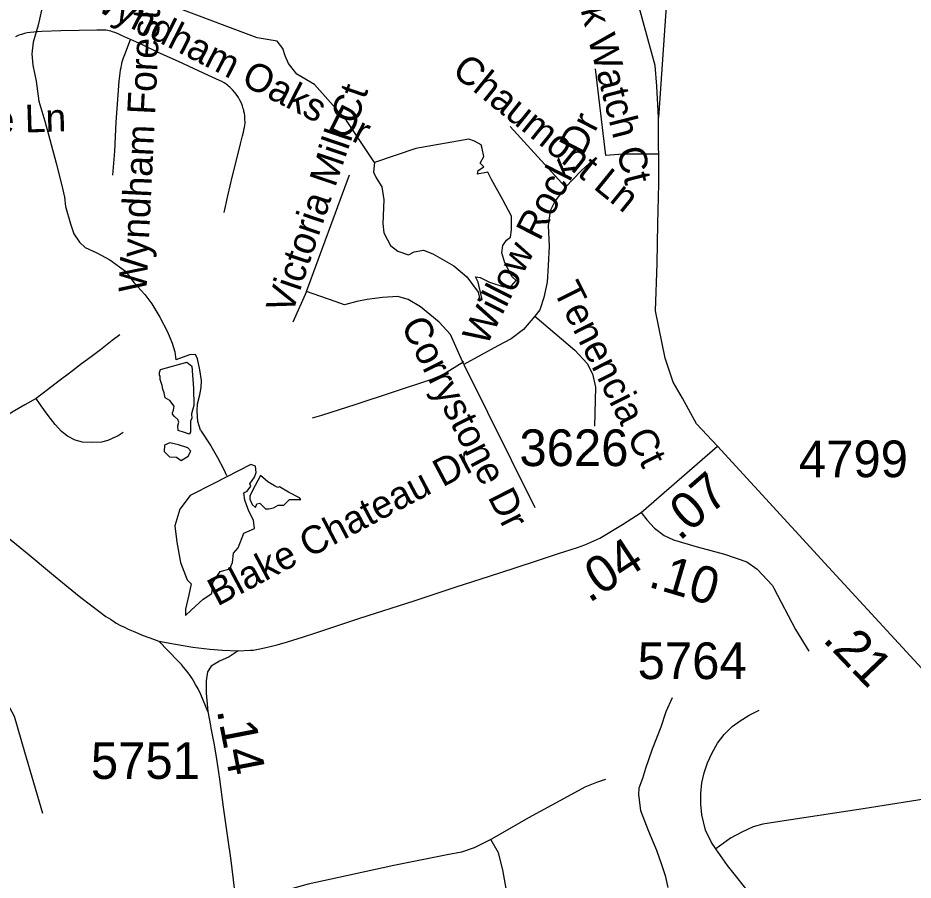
# Model space of a CAD drawing. Extents: x 1383679 to 1536984, y 460658 to 651027.
# Drawn here: x 1450165 to 1453218, y 472539 to 475477 of the extents above; entities that cross this region are included whole.
import ezdxf

# ---------------------------------------------------------------- set-up
doc = ezdxf.new("R2010")
doc.units = 0
for name, color, linetype in [('Exist Hydrographic Creek Single Shore', 7, 'Continuous'), ('Exist Hydrographic Misc Water Feature', 7, 'Continuous'), ('Exist Road Non-System Type 51', 7, 'Continuous'), ('Exist Road Non-System Type 51 Label', 7, 'Continuous'), ('Exist Road Secondary Mileage Hundredths English Label', 7, 'Continuous'), ('Exist Road Secondary Type 51 Attributed', 7, 'Continuous'), ('Exist Road Secondary Type 51 Label', 7, 'Continuous'), ('Exist Road Secondary Type 51 Number Label', 7, 'Continuous')]:
    doc.layers.add(name, color=color, linetype=linetype)

msp = doc.modelspace()

# ---------------------------------------------------------------- linework, layer by layer
at = {"layer": 'Exist Hydrographic Creek Single Shore'}
msp.add_lwpolyline([(1451381, 474984.9), (1451285.7, 475128.1), (1451176.2, 475250), (1451116.5, 475286), (1451087.5, 475321.9), (1451076.3, 475348.5), (1451068.2, 475373.5), (1451048.9, 475398.5), (1450981.2, 475409.4), (1450711.3, 475511), (1450567.9, 475573.5), (1450468, 475614.2), (1450359.3, 475654.8), (1450322.2, 475712.6), (1450285.2, 475747), (1450188.5, 475790.8), (1449848.1, 476006.9)], dxfattribs=at)
at = {"layer": 'Exist Hydrographic Misc Water Feature'}
for points in [[(1450252.3, 475534.1), (1450234.8, 475452.4), (1450217.7, 475394.5), (1450212.9, 475354.4), (1450216.3, 475316.6), (1450227.3, 475262.2), (1450236.1, 475193.9), (1450256.7, 475125.4), (1450273.6, 475063.5), (1450296.3, 474982.6), (1450314.8, 474906.7), (1450324.1, 474866.3), (1450327.5, 474834.2), (1450344.5, 474775.6), (1450355.8, 474741.8), (1450375.3, 474713.5), (1450395, 474695.1), (1450434.7, 474676.2), (1450478.3, 474653.2), (1450531.6, 474614.3), (1450560.9, 474576), (1450598.1, 474535), (1450621.6, 474502.6), (1450648.8, 474457.7), (1450675.8, 474407.9), (1450691.2, 474369), (1450700.6, 474339.3), (1450704.1, 474311.4)], [(1451381, 474984.9), (1451377.6, 474951.5), (1451387.2, 474932.7), (1451406.6, 474901.5), (1451413, 474857.7), (1451409.8, 474776.5), (1451413, 474745.2), (1451435.6, 474701.4), (1451461.3, 474682.7), (1451496.8, 474670.2), (1451516.1, 474679.6), (1451548.3, 474685.8), (1451580.6, 474673.3), (1451651.5, 474632.7), (1451696.6, 474595.2), (1451735.2, 474542), (1451741.7, 474513.9), (1451748.1, 474517), (1451735.2, 474576.4), (1451725.6, 474595.2), (1451741.7, 474592), (1451773.9, 474576.4), (1451822.2, 474560.8), (1451848, 474563.9), (1451864.1, 474582.6), (1451851.2, 474595.2), (1451825.5, 474642), (1451815.8, 474676.4), (1451819, 474701.4), (1451831.9, 474720.2), (1451844.8, 474729.6), (1451848, 474754.6), (1451848, 474801.5), (1451819, 474857.7), (1451780.4, 474926.5), (1451767.5, 474951.5), (1451732, 474945.2), (1451735.2, 474957.8), (1451754.6, 474970.3), (1451741.7, 474982.8), (1451754.6, 475004.6), (1451748.1, 475032.8), (1451744.9, 475045.3), (1451722.4, 475057.8), (1451703, 475064), (1451522.6, 475032.8), (1451381, 474984.9)], [(1450787.8, 474071.7), (1450778.3, 474101.4), (1450777, 474137.5), (1450777.4, 474161.4), (1450786, 474193.1), (1450790.4, 474217.7), (1450790.9, 474241.5), (1450785.5, 474277.7), (1450778.2, 474315.6), (1450770.6, 474329.7), (1450750.5, 474328.5), (1450704.1, 474311.4)], [(1450651.1, 474278.4), (1450741.1, 474304.5), (1450758.9, 474290.4), (1450763.7, 474213.8), (1450765.3, 474156), (1450760.5, 474140.3), (1450757.3, 474127.8), (1450758.9, 474112.2), (1450754, 474104.4), (1450754, 474085.6), (1450754, 474065.3), (1450749.2, 474059.1), (1450733.1, 474063.8), (1450712.1, 474071.6), (1450710.5, 474087.2), (1450713.7, 474099.7), (1450710.5, 474109.1), (1450699.2, 474118.5), (1450692.8, 474126.3), (1450692.8, 474131), (1450696, 474140.3), (1450697.6, 474154.4), (1450683.1, 474173.2), (1450667, 474182.5), (1450663.8, 474199.7), (1450659, 474212.2), (1450657.4, 474224.7), (1450654.1, 474234.1), (1450650.9, 474245.1), (1450650.9, 474256), (1450647.7, 474259.1), (1450647.7, 474268.5), (1450651.1, 474278.4)], [(1450787.8, 474071.7), (1450822.8, 474018.4), (1450846.1, 473978.6), (1450867.3, 473938), (1450877, 473917.2)], [(1450712.8, 474022.3), (1450682.9, 474029.5), (1450664.9, 474021.6), (1450664.3, 473999.5), (1450682.1, 473981.1), (1450706.2, 473980.6), (1450721.9, 473968.8), (1450746.3, 473983.9), (1450754.5, 474000.1), (1450744.7, 474011.8), (1450712.8, 474022.3)], [(1450959.6, 473954.6), (1450833, 473890.3), (1450752.4, 473849.6), (1450717, 473802.8), (1450700.9, 473746.5), (1450707.3, 473690.2), (1450720.2, 473621.5), (1450742.7, 473562.1), (1450756.4, 473548), (1450748.4, 473510.5), (1450736.3, 473462), (1450736.3, 473440.2), (1450755.6, 473458.9), (1450797.5, 473496.4), (1450826.5, 473515.2), (1450829.8, 473552.7), (1450855.5, 473590.2), (1450887.8, 473599.6), (1450897.4, 473621.5), (1450900.6, 473652.7), (1450916.8, 473671.5), (1450936.1, 473721.5), (1450971.5, 473737.1), (1450968.3, 473765.2), (1450952.2, 473796.5), (1450939.3, 473834), (1450936.1, 473859), (1450946.6, 473863.7), (1450959.5, 473880.9), (1450956.2, 473888.7), (1450971.5, 473912.2), (1450978, 473927.8), (1450975.6, 473949.7), (1450959.6, 473954.6)], [(1450992.2, 473917.6), (1450974, 473884), (1450956.2, 473848.1), (1450956.2, 473837.1), (1450964.3, 473818.4), (1450975.6, 473809), (1450980.4, 473821.5), (1450990.1, 473823.1), (1451009.4, 473804.3), (1451020.7, 473804.3), (1451036.8, 473807.4), (1451052.9, 473816.8), (1451072.2, 473816.8), (1451091.6, 473835.6), (1451099.6, 473835.6), (1451130.2, 473835.6), (1451125.4, 473841.8), (1451088.4, 473860.6), (1451057.7, 473879.3), (1451051.3, 473876.2), (1451040, 473882.5), (1451017.5, 473896.5), (1450992.2, 473917.6)], [(1452395.8, 473159.6), (1452375, 473111.6), (1452358.1, 473060.3), (1452328.6, 472984.6), (1452305.5, 472919.4), (1452294.8, 472885.1), (1452282.1, 472851.7), (1452281.8, 472829.6), (1452288.8, 472775.3), (1452315.5, 472705), (1452342.3, 472640.4), (1452359.5, 472591.7), (1452372.7, 472553.7), (1452382, 472513.3)]]:
    msp.add_lwpolyline(points, dxfattribs=at)
at = {"layer": 'Exist Road Non-System Type 51'}
for points in [[(1453259.4, 476228.8), (1453167.4, 476182.1), (1453072.4, 476136.1), (1452972.2, 476087.2), (1452877.6, 476039.6), (1452773.1, 475988.2), (1452661.2, 475932.5), (1452605.5, 475903.7), (1452572.9, 475886), (1452542.6, 475865.9), (1452522, 475850.3), (1452503.6, 475834.7), (1452487.4, 475819.3), (1452468.1, 475799.4), (1452452.5, 475780.1), (1452436.6, 475757.7), (1452423.2, 475734.5), (1452410.7, 475710.8), (1452401.7, 475691.4), (1452393.9, 475670.1), (1452388.9, 475654.6), (1452384.7, 475639.6), (1452383.3, 475633.6), (1452349.7, 475137.8)], [(1450548.8, 475404), (1450519, 475417.3), (1450511.3, 475420.9), (1450504.8, 475423.8), (1450495.3, 475427.8), (1450488.4, 475430.3), (1450482.1, 475432), (1450475.9, 475433.7), (1450472.1, 475434.5), (1450465.6, 475435.1), (1450461.4, 475435.6), (1450445.7, 475435.8), (1450434.4, 475435.5), (1450374.6, 475434.9), (1450311.3, 475433), (1450246.6, 475430.6), (1450232, 475430.1), (1450219.7, 475429.2), (1450206.8, 475428), (1450197.1, 475426.4), (1450187.7, 475424), (1450178, 475421.4), (1450172.6, 475419.6), (1450169, 475418.1), (1450157.2, 475412.5)], [(1450489.5, 474941.5), (1450495.6, 475023.2), (1450500.6, 475122.1), (1450510.5, 475262.1), (1450513.7, 475289.1), (1450515.6, 475300.9), (1450516.9, 475307.8), (1450518.3, 475315.4), (1450520.9, 475327.5), (1450525.5, 475341.7), (1450529.4, 475353.1), (1450548.8, 475404)], [(1450868.8, 474814.1), (1450881.1, 474871.2), (1450897.3, 474938.7), (1450910.4, 474992.8), (1450924.4, 475048.2), (1450931.6, 475076), (1450934.5, 475087.5), (1450937.3, 475099.9), (1450938.3, 475103.7), (1450939.1, 475111.4), (1450939.8, 475119), (1450939.8, 475124.8), (1450939.6, 475129.2), (1450939.2, 475136.5), (1450938.6, 475143.9), (1450937.5, 475151.6), (1450936.2, 475158.3), (1450935.2, 475162.9), (1450933.9, 475167.7), (1450931, 475177.2), (1450926.4, 475188.7), (1450922.6, 475196.8), (1450917.6, 475205.6), (1450912.7, 475213.2), (1450905, 475223), (1450897.5, 475232), (1450888.5, 475240.8), (1450883.8, 475244.8), (1450880.1, 475248.1), (1450875, 475251.9), (1450868.8, 475255.9), (1450860.4, 475260.7), (1450853.1, 475264.3), (1450815.2, 475281.6), (1450713.4, 475329.1), (1450643.9, 475359.5), (1450588.2, 475386.3), (1450548.8, 475404)], [(1452169.7, 475008.9), (1452134.7, 475303.8)], [(1452032.9, 474900.1), (1451843.5, 475107.2)], [(1452350.5, 475012.4), (1452229.4, 475012.4), (1452169.7, 475008.9)], [(1452127.6, 474994.9), (1452085.5, 474956.2), (1452032.9, 474900.1)], [(1451148.8, 474545.4), (1451296.1, 474942.2)], [(1452032.9, 474900.1), (1451997.8, 474854.4), (1451980.3, 474819.3), (1451973.3, 474770.2), (1451976.8, 474699.9), (1451973.3, 474633.2), (1451969.8, 474577), (1451959.2, 474524.4), (1451945.2, 474482.2), (1451927.7, 474461.2)], [(1451148.8, 474545.4), (1451103.2, 474440.1)], [(1451685.6, 474296.2), (1451640, 474398), (1451601.4, 474440.1), (1451538.2, 474492.8), (1451496.1, 474517.4), (1451461, 474527.9), (1451408.4, 474524.4), (1451355.8, 474517.4), (1451320.7, 474510.3), (1451278.6, 474499.8), (1451247, 474510.3), (1451148.8, 474545.4)], [(1451927.7, 474461.2), (1451889.1, 474415.5), (1451847, 474383.9), (1451801.4, 474359.4), (1451685.6, 474296.2)], [(1451927.7, 474461.2), (1452064.5, 474345.3), (1452106.6, 474299.7), (1452124.1, 474264.6), (1452134.7, 474218.9), (1452131.2, 474085.5)], [(1450513.2, 474396.8), (1450487.2, 474378.2), (1450446.4, 474345.7), (1450414.8, 474322.4), (1450382.2, 474298.3), (1450341.4, 474266.7), (1450306.4, 474240.3), (1450266.6, 474209.8), (1450227.1, 474180.3)], [(1451686.4, 474305.4), (1451638.4, 474275.3), (1451617.6, 474263.3), (1451595.1, 474252.9), (1451571.9, 474244.1), (1451317.5, 474159.7), (1451200.4, 474122.1), (1451169, 474113.4)], [(1451685.6, 474296.2), (1451927.7, 473808.1)], [(1450227.1, 474180.3), (1450189.1, 474158), (1450145.9, 474133.3), (1450111, 474110), (1450082.2, 474088.3), (1450055.4, 474068.8), (1450029.4, 474050.2), (1449992.9, 474022.5), (1449952.6, 473989.4), (1449920, 473963.5), (1449900, 473946.6), (1449872.6, 473922.7)], [(1450523.8, 474064.3), (1450506.8, 474053.1), (1450489.1, 474044.8), (1450472.4, 474037.2), (1450450.1, 474031.8), (1450415.6, 474029.8), (1450386, 474031.8), (1450360.9, 474038.2), (1450334, 474052.2), (1450313.5, 474067.9), (1450292.1, 474091.2), (1450268, 474121.8), (1450244.9, 474155.2), (1450227.1, 474180.3)], [(1449472, 473722.4), (1449558.3, 473656.4), (1449720.8, 473534.4), (1449781.8, 473458.1), (1449847.8, 473392), (1449990, 473320.9), (1450091.6, 473209.1), (1450152.5, 473097.2), (1450188.1, 472975.2), (1450249, 472766.8)], [(1450129.8, 473707.1), (1450203.4, 473647.2), (1450273.4, 473588.9), (1450330.8, 473542), (1450379.7, 473502.3), (1450412.7, 473476.4), (1450441.2, 473455.1), (1450465.6, 473437.6), (1450480.6, 473427.4), (1450490.7, 473420.9), (1450500.3, 473414.6), (1450514.7, 473406.9), (1450528.6, 473400.2), (1450541.1, 473394.3), (1450558.2, 473386.6), (1450592.9, 473372.4), (1450627.4, 473359.6), (1450646.1, 473352.7), (1450702.2, 473342.3), (1450761.5, 473332.2), (1450819.8, 473325.2), (1450863, 473322.2), (1450916.2, 473319.5)], [(1450916.2, 473319.5), (1450958, 473321.8), (1450967.3, 473322.4), (1450979, 473324.5), (1450995.6, 473327.8), (1451025.5, 473335.1), (1451048.9, 473341), (1451085.1, 473351), (1451139.3, 473367.6), (1451181, 473381), (1451215.1, 473392.6), (1451331.1, 473431.1), (1451516.5, 473490.9), (1451656.2, 473536.6), (1451776.6, 473576), (1451857, 473601.8), (1451944, 473630.4), (1452008.7, 473651.4), (1452073.5, 473672.6), (1452098.1, 473681.7)], [(1452738.3, 473543), (1452743, 473533.6), (1452816.8, 473392.5), (1452862.4, 473319)], [(1450812.5, 473113.8), (1450789.4, 473171.3), (1450779.8, 473190), (1450771.4, 473205.2), (1450764.5, 473217.6), (1450759.4, 473225.6), (1450752.3, 473236.1), (1450745.3, 473245.6), (1450736.5, 473256.5), (1450729.5, 473264.9), (1450722.6, 473272.9), (1450705.4, 473291.4), (1450684.4, 473313.4), (1450677.2, 473320.5), (1450646.1, 473352.7)], [(1452545.1, 472645.4), (1452529.9, 472667), (1452510.2, 472708.8), (1452497.9, 472760.5), (1452494.2, 472797.3), (1452494.2, 472834.2), (1452497.9, 472869.9), (1452505.4, 472904.3), (1452516.4, 472938.8), (1452532.4, 472972), (1452550.9, 473005.2), (1452574.1, 473034.7), (1452601.2, 473061.8), (1452628.2, 473081.4), (1452659, 473101.1), (1452693.4, 473118.2)], [(1452169, 472881.2), (1452138, 472871.3), (1452098.9, 472855.1), (1452025.5, 472816), (1451906.6, 472750.8), (1451787.6, 472682.3), (1451777.8, 472677.2)], [(1453292.4, 472818.2), (1453255.1, 472814.2), (1453047.1, 472781.8), (1452748.5, 472736), (1452704.9, 472729.2), (1452672.5, 472720.3), (1452636.6, 472703.6), (1452595.4, 472681.2), (1452545.1, 472645.4)], [(1451777.8, 472677.2), (1451720.8, 472648.1), (1451678.4, 472633.4), (1451629.5, 472625.2), (1451447, 472587.8), (1451285.6, 472553.6), (1451155.2, 472524.2), (1451093.2, 472507.9), (1451050.9, 472498.2)], [(1451865.4, 472347.2), (1451839.8, 472459), (1451818.5, 472573.1), (1451803.9, 472631.8), (1451777.8, 472677.2)], [(1452721.4, 472379.3), (1452711.9, 472407.6), (1452695.9, 472442), (1452670.1, 472481.4), (1452585.2, 472588.3), (1452545.1, 472645.4)]]:
    msp.add_lwpolyline(points, dxfattribs=at)
at = {"layer": 'Exist Road Secondary Type 51 Attributed'}
for points in [[(1452550.3, 474017.7), (1452479.2, 474094.1), (1452431.7, 474181.7), (1452399.3, 474236.2), (1452372.8, 474317.2), (1452339.7, 474479.3), (1452344.6, 474640.4), (1452347.3, 474775.2), (1452351.1, 474911.8), (1452349.7, 475137.8), (1452344.1, 475245.1), (1452338.3, 475315.1), (1452313.8, 475406), (1452277.6, 475534.3), (1452236.8, 475689.4), (1452219.3, 475750), (1452632.1, 475937.8), (1453222.9, 476219.8)], [(1452290.1, 473792), (1452550.3, 474017.7)], [(1452550.3, 474017.7), (1452929.3, 473605.7), (1453300.9, 473202)], [(1452098.1, 473681.7), (1452150.1, 473703.9), (1452227.4, 473750.5), (1452290.1, 473792)], [(1452290.1, 473792), (1452310, 473766.4), (1452336.4, 473738.4), (1452368.8, 473713.4), (1452400.5, 473698.9), (1452481.2, 473674.7), (1452574.3, 473649.6), (1452651.2, 473623.3), (1452685.7, 473598.3), (1452738.3, 473543)], [(1450916.2, 473319.5), (1450886.1, 473299.1), (1450852.9, 473285), (1450824.8, 473267.9), (1450811.7, 473248.8), (1450806.7, 473217.6), (1450806.7, 473175.4), (1450812.5, 473113.8), (1450821.6, 473066), (1450823.5, 473056.4), (1450834.1, 472999.9), (1450842.3, 472950.2), (1450852.4, 472882.9), (1450865.2, 472787.7), (1450880.2, 472683.3), (1450890.9, 472605.4), (1450903.1, 472511.4)]]:
    msp.add_lwpolyline(points, dxfattribs=at)

# ---------------------------------------------------------------- texts
at = {"layer": 'Exist Road Non-System Type 51 Label'}
for s, rotation, p in [('Wyndham Forest Dr', 87.2173, (1450603.3, 474539.7)), ('Wyndham Oaks Dr', 332.992, (1450381.4, 475528.2)), ('Chaumont Ln', 321.0262, (1451640.9, 475289)), ('Victoria Mill Ct', 71.211, (1451099.1, 474462.6)), ('Wyndham Chase Ln', 1.7342, (1449180.8, 475056)), ('Willow Rock Dr', 63.0863, (1451762.2, 474355.1)), ('Tenencia Ct', 296.7295, (1451989.2, 474549.3)), ('Corrystone Dr', 296.8301, (1451469.7, 474430.6)), ('Blake Chateau Dr', 27.8688, (1450845.4, 473470.4))]:
    msp.add_text(s, height=95, rotation=rotation, dxfattribs=at).set_placement(p)
at = {"layer": 'Exist Road Secondary Mileage Hundredths English Label'}
for s, rotation, p in [('.07', 40.9337, (1452421.3, 473692)), ('.04', 33.4763, (1452113.2, 473481.1)), ('.10', 343.4812, (1452310.6, 473539.4)), ('.21', 313.6947, (1452906.5, 473355.8)), ('.14', 280.9449, (1450842.9, 473117.6))]:
    msp.add_text(s, height=125, rotation=rotation, dxfattribs=at).set_placement(p)
at = {"layer": 'Exist Road Secondary Type 51 Label'}
msp.add_text('Black Watch Ct', height=95, rotation=284.3436, dxfattribs=at).set_placement((1452022.3, 475744.9))
at = {"layer": 'Exist Road Secondary Type 51 Number Label'}
for s, p in [('3626', (1451875.4, 473949.7)), ('4799', (1452828.4, 473911.9)), ('5764', (1452278.5, 473223.7)), ('5751', (1450414.1, 472883.6))]:
    msp.add_text(s, height=125, dxfattribs=at).set_placement(p)

doc.saveas('drawing.dxf')
